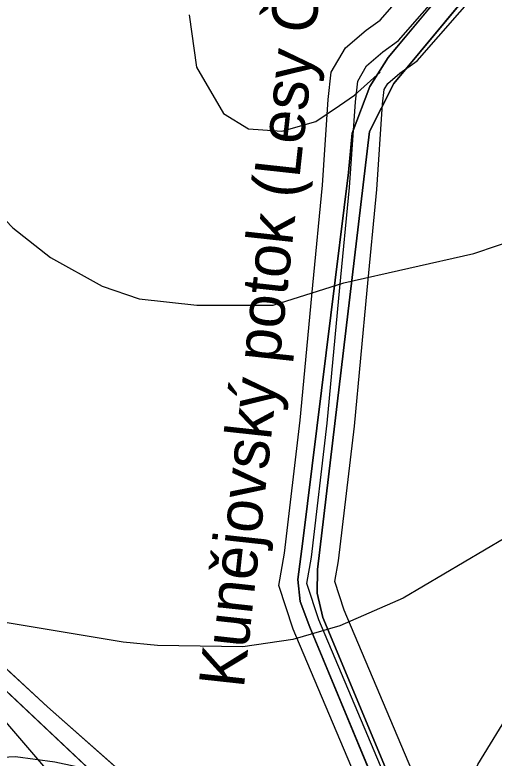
# Model space of a CAD drawing. Extents: x -709418 to -703832, y -1161719 to -1157826.
# Drawn here: x -707305.4 to -707199.8, y -1159678.3 to -1159514.6 of the extents above; entities that cross this region are included whole.
import ezdxf

# ---------------------------------------------------------------- set-up
doc = ezdxf.new("R2010")
doc.units = 0
for name, color, linetype in [('102_obvod PÚ', 7, 'Continuous'), ('120_vrstevnice hlavní', 7, 'Continuous'), ('122_vrstevnice základní', 7, 'Continuous'), ('124_vrstevnice doplňková', 7, 'Continuous'), ('206_TTP_KN', 7, 'Continuous'), ('208_vodní plocha_KN', 7, 'Continuous'), ('210_ostatní plocha_KN', 7, 'Continuous'), ('501_vodní tok', 7, 'Continuous'), ('502_vodní tok_popis', 7, 'Continuous'), ('514 odvodnění - LPIS', 7, 'Continuous'), ('735_OP sítí TI', 7, 'Continuous')]:
    doc.layers.add(name, color=color, linetype=linetype)

msp = doc.modelspace()

# ---------------------------------------------------------------- linework, layer by layer
at = {"layer": '102_obvod PÚ'}
msp.add_lwpolyline([(-707016.41, -1159753.81), (-707037.99, -1159764.1), (-707037.76, -1159760.56), (-707031.72, -1159733.42), (-707037.85, -1159742.84), (-707041.63, -1159762.54), (-707051.54, -1159766.89), (-707085.11, -1159781.61), (-707087.97, -1159772.01), (-707110.79, -1159776.87), (-707121.11, -1159758.88), (-707161.31, -1159782.38), (-707162.89, -1159780.07), (-707165.03, -1159779.04), (-707158.11, -1159795.56), (-707162.64, -1159804.3), (-707174.77, -1159798.41), (-707191.72, -1159771.87), (-707217.88, -1159758.13), (-707243.87, -1159721.54), (-707270.29, -1159698.35), (-707331.78, -1159640.53)], dxfattribs=at)
at = {"layer": '120_vrstevnice hlavní'}
msp.add_lwpolyline([(-707096.49, -1159535.5), (-707110.49, -1159550.95), (-707117.79, -1159559.79), (-707133.98, -1159579.17), (-707143.53, -1159588.72), (-707168.99, -1159610.27), (-707193, -1159627.2), (-707219.9, -1159643.11), (-707233.79, -1159649.18), (-707244.2, -1159652.22), (-707255.2, -1159653.81), (-707274, -1159653.52), (-707281.52, -1159652.8), (-707307.56, -1159648.46), (-707321.44, -1159647.3), (-707328.39, -1159645.71), (-707349.22, -1159639.2), (-707367.59, -1159635.88)], dxfattribs=at)
at = {"layer": '122_vrstevnice základní'}
for points in [[(-707341.13, -1159513.26), (-707336.56, -1159518.43), (-707320.14, -1159544.75), (-707310.89, -1159556.32), (-707305.82, -1159561.53), (-707297.58, -1159568.04), (-707286.15, -1159574.4), (-707278.05, -1159577.15), (-707265.32, -1159578.6), (-707248.54, -1159578.6), (-707232.92, -1159573.68), (-707204.28, -1159567.17), (-707193.87, -1159563.7), (-707177.09, -1159555.89), (-707159.15, -1159546.2), (-707150.19, -1159539.98), (-707140.44, -1159533.2), (-707136.55, -1159530.6)], [(-707330.68, -1159683.57), (-707320.09, -1159678.68), (-707305.24, -1159677.97), (-707296.57, -1159679.12), (-707278.34, -1159683.03), (-707258.09, -1159690.26), (-707227.72, -1159703.28), (-707219.61, -1159706.17), (-707216.72, -1159706.61), (-707215.28, -1159706.03), (-707213.25, -1159701.83), (-707203.41, -1159679.7), (-707195.89, -1159667.41), (-707189.1, -1159658.15), (-707180.99, -1159648.89), (-707172.03, -1159640.94), (-707155.39, -1159629.37), (-707111.42, -1159608.39), (-707102.6, -1159603.33), (-707092.91, -1159594.22), (-707085.82, -1159584.38), (-707070.75, -1159556.21), (-707058.68, -1159540.13)]]:
    msp.add_lwpolyline(points, dxfattribs=at)
at = {"layer": '124_vrstevnice doplňková'}
msp.add_lwpolyline([(-707266.98, -1159514.65), (-707265.39, -1159526.14), (-707259.47, -1159536.33), (-707253.93, -1159539.76), (-707246.61, -1159540.25), (-707239.14, -1159538.09), (-707233.93, -1159534.62), (-707230.61, -1159532.31), (-707224.97, -1159527.25)], dxfattribs=at)
at = {"layer": '206_TTP_KN'}
for points in [[(-707134.75, -1159417.97), (-707223.19, -1159524.06), (-707227.22, -1159530.41), (-707231.14, -1159540.73), (-707231.89, -1159549.36), (-707235.78, -1159580.76), (-707241.94, -1159630.55), (-707243.08, -1159638.97), (-707242.58, -1159643.82), (-707240.44, -1159649.46), (-707193.05, -1159763.28), (-707215.07, -1159756.36), (-707230.84, -1159728.28), (-707229.48, -1159723.21), (-707250.01, -1159709.63), (-707246.74, -1159705.22), (-707259.59, -1159694.55), (-707262.66, -1159698.35), (-707298.18, -1159667.03), (-707320.02, -1159646.95)], [(-707189.48, -1159762.71), (-707237.58, -1159647.32), (-707238.8, -1159641.97), (-707238.72, -1159636.76), (-707227.31, -1159540.35), (-707221.95, -1159529.79), (-707131.68, -1159421.18)]]:
    msp.add_lwpolyline(points, dxfattribs=at)
at = {"layer": '208_vodní plocha_KN'}
for p, q in [((-707223.19, -1159524.06), (-707134.75, -1159417.97)), ((-707131.68, -1159421.18), (-707221.95, -1159529.79)), ((-707227.22, -1159530.41), (-707223.19, -1159524.06)), ((-707231.14, -1159540.73), (-707227.22, -1159530.41)), ((-707221.95, -1159529.79), (-707227.31, -1159540.35)), ((-707227.31, -1159540.35), (-707238.72, -1159636.76)), ((-707231.89, -1159549.36), (-707231.14, -1159540.73)), ((-707235.78, -1159580.76), (-707231.89, -1159549.36)), ((-707241.94, -1159630.55), (-707235.78, -1159580.76)), ((-707243.08, -1159638.97), (-707241.94, -1159630.55)), ((-707238.72, -1159636.76), (-707238.8, -1159641.97)), ((-707242.58, -1159643.82), (-707243.08, -1159638.97)), ((-707238.8, -1159641.97), (-707237.58, -1159647.32)), ((-707240.44, -1159649.46), (-707242.58, -1159643.82)), ((-707237.58, -1159647.32), (-707189.48, -1159762.71)), ((-707193.05, -1159763.28), (-707240.44, -1159649.46))]:
    msp.add_line(p, q, dxfattribs=at)
at = {"layer": '210_ostatní plocha_KN'}
for p, q in [((-707270.29, -1159698.35), (-707331.78, -1159640.53)), ((-707320.02, -1159646.95), (-707298.18, -1159667.03)), ((-707298.18, -1159667.03), (-707262.66, -1159698.35))]:
    msp.add_line(p, q, dxfattribs=at)
at = {"layer": '501_vodní tok'}
msp.add_lwpolyline([(-707222.65, -1159685.23), (-707238.46, -1159647.82), (-707241.07, -1159639.85), (-707240.09, -1159634.03), (-707236.58, -1159604.55), (-707233.81, -1159574.69), (-707231.68, -1159552.64), (-707230.38, -1159533.8), (-707229.89, -1159529.21), (-707227.93, -1159525.84), (-707224.34, -1159522.77), (-707220.89, -1159520.28), (-707152.09, -1159441.77)], dxfattribs=at)
at = {"layer": '514 odvodnění - LPIS'}
msp.add_lwpolyline([(-707027.07, -1159697.45), (-707188.93, -1159777.54), (-707224.81, -1159766.62), (-707366.22, -1159601.86), (-707359.1, -1159546.42), (-707312.11, -1159509), (-707278.01, -1159461.46), (-707213.69, -1159385.57), (-707204.36, -1159332.63), (-707223.13, -1159261.51), (-707265.16, -1159218.13), (-707292.46, -1159182.37), (-707478.88, -1159157.27), (-707497.47, -1159147.65), (-707457.12, -1159066.36)], dxfattribs=at)
at = {"layer": '735_OP sítí TI'}
for points in [[(-707228.17, -1159687.58), (-707244.08, -1159649.92), (-707247.24, -1159640.32), (-707246.03, -1159633.18), (-707242.55, -1159603.92), (-707239.78, -1159574.13), (-707237.66, -1159552.14), (-707236.36, -1159533.27), (-707235.72, -1159527.3), (-707232.6, -1159521.93), (-707228.05, -1159518.05), (-707224.95, -1159515.82), (-707156.82, -1159438.06)], [(-707217.13, -1159682.89), (-707232.84, -1159645.71), (-707234.91, -1159639.39), (-707234.15, -1159634.89), (-707230.62, -1159605.19), (-707227.83, -1159575.26), (-707225.7, -1159553.13), (-707224.4, -1159534.32), (-707224.06, -1159531.11), (-707223.26, -1159529.74), (-707220.63, -1159527.5), (-707216.83, -1159524.75), (-707147.37, -1159445.49)]]:
    msp.add_lwpolyline(points, dxfattribs=at)

# ---------------------------------------------------------------- texts
at = {"layer": '502_vodní tok_popis'}
msp.add_text('Kunějovský potok (Lesy ČR, s.p.)', height=10, rotation=83.7769, dxfattribs=at).set_placement((-707254.98, -1159663.1))

doc.saveas('drawing.dxf')
